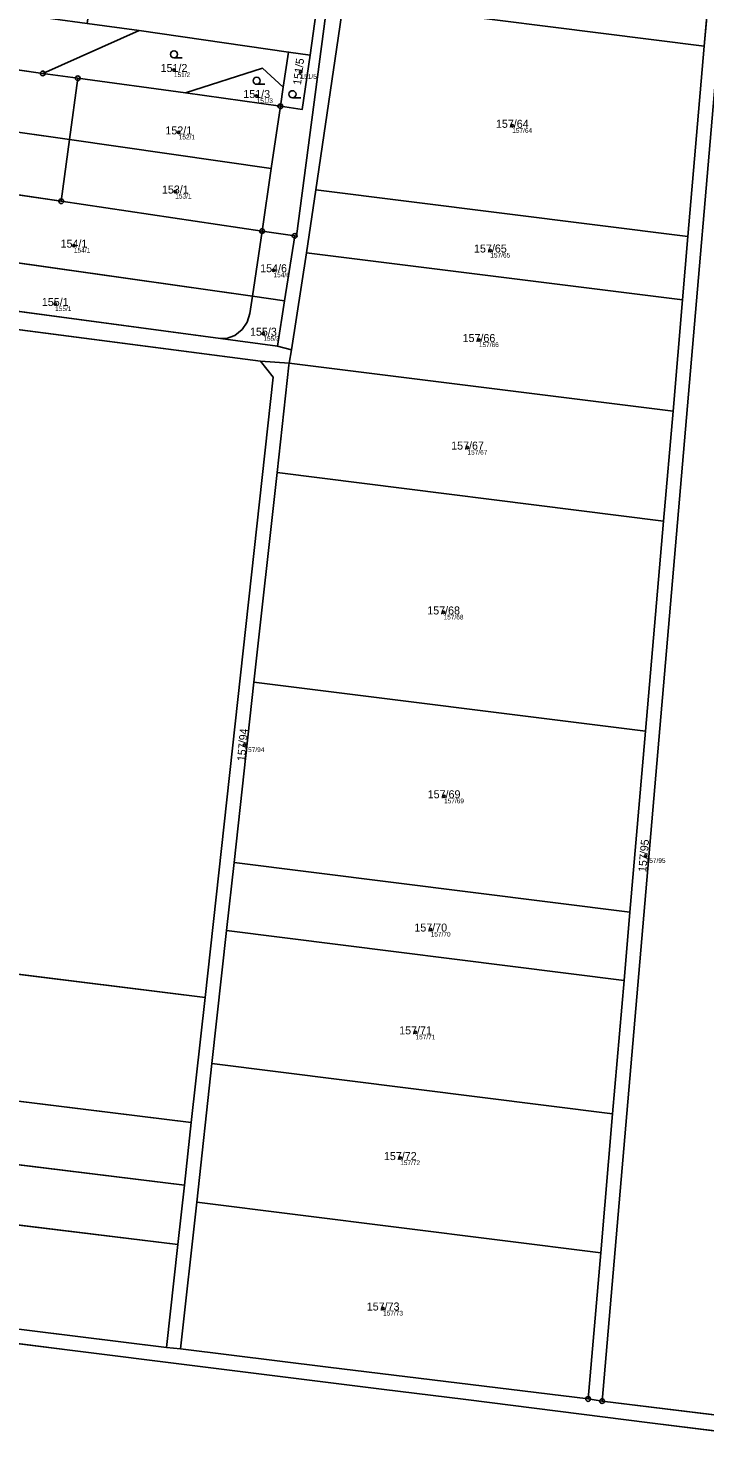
# Model space of a CAD drawing. Extents: x -603967 to -594699, y -1179315 to -1165625.
# Drawn here: x -598322.4 to -598178.9, y -1172944.2 to -1172641.9 of the extents above; entities that cross this region are included whole.
import ezdxf

# ---------------------------------------------------------------- set-up
doc = ezdxf.new("R2010")
doc.units = 0
for name, color, linetype in [('Definiční body', 7, 'Continuous'), ('Hranice parcel', 7, 'Continuous'), ('Parcelní čísla', 7, 'Continuous'), ('Polygon ku', 7, 'Continuous'), ('Polygon parcely', 7, 'Continuous'), ('Značky bodu BP', 7, 'Continuous'), ('Značky kultur', 7, 'Continuous')]:
    doc.layers.add(name, color=color, linetype=linetype)

msp = doc.modelspace()

# ---------------------------------------------------------------- linework, layer by layer
at = {"layer": 'Definiční body'}
for centre in [(-598291.55, -1172650.77994), (-598264.67, -1172651.16994), (-598273.99, -1172656.29994), (-598219.73, -1172662.62994), (-598290.53, -1172664.02994), (-598291.27, -1172676.58994), (-598312.78, -1172688.07994), (-598224.38, -1172689.11994), (-598270.41, -1172693.30994), (-598316.76, -1172700.46994), (-598272.56, -1172706.78994), (-598226.81, -1172708.12994), (-598229.23, -1172730.97994), (-598234.31, -1172765.98994), (-598276.57, -1172794.14994), (-598234.21, -1172805.02994), (-598191.41, -1172817.69994), (-598237.04, -1172833.33994), (-598240.27, -1172855.17994), (-598243.51, -1172881.87994), (-598247.15, -1172913.82994)]:
    msp.add_circle(centre, 0.25, dxfattribs=at)
at = {"layer": 'Hranice parcel'}
for p, q in [((-598255.45, -1172636.08), (-598178.95, -1172645.7)), ((-598178.95, -1172645.7), (-598178.02, -1172634.9)), ((-598262.64, -1172647.62), (-598261.08, -1172636.38)), ((-598175.13, -1172636.24), (-598200.66, -1172933.5)), ((-598309.94, -1172640.89), (-598298.94, -1172642.4)), ((-598319.41, -1172651.51), (-598298.94, -1172642.4)), ((-598298.94, -1172642.4), (-598267.22, -1172646.96)), ((-598355.42, -1172646.35), (-598319.41, -1172651.51)), ((-598268.33, -1172654.42), (-598267.22, -1172646.96)), ((-598267.22, -1172646.96), (-598262.64, -1172647.62)), ((-598182.43, -1172686.14), (-598178.95, -1172645.7)), ((-598319.41, -1172651.51), (-598311.98, -1172652.51)), ((-598311.98, -1172652.51), (-598313.73, -1172665.56)), ((-598311.98, -1172652.51), (-598289.08, -1172655.6)), ((-598289.08, -1172655.6), (-598268.96, -1172658.48)), ((-598268.96, -1172658.48), (-598268.33, -1172654.42)), ((-598357.17, -1172659.37), (-598313.73, -1172665.56)), ((-598270.9, -1172671.66), (-598268.96, -1172658.48)), ((-598313.73, -1172665.56), (-598315.49, -1172678.65)), ((-598313.73, -1172665.56), (-598270.9, -1172671.66)), ((-598270.9, -1172671.66), (-598272.85, -1172684.97)), ((-598348.38, -1172673.77), (-598315.49, -1172678.65)), ((-598263.44, -1172689.58), (-598261.46, -1172676.21)), ((-598261.46, -1172676.21), (-598182.43, -1172686.14)), ((-598315.49, -1172678.65), (-598272.85, -1172684.97)), ((-598360.86, -1172686.63), (-598274.9, -1172698.81)), ((-598274.9, -1172698.81), (-598272.85, -1172684.97)), ((-598272.85, -1172684.97), (-598265.92, -1172686)), ((-598265.92, -1172686), (-598268.11, -1172699.77)), ((-598183.58, -1172699.61), (-598182.43, -1172686.14)), ((-598266.58, -1172710.18), (-598263.44, -1172689.58)), ((-598263.44, -1172689.58), (-598183.58, -1172699.61)), ((-598356.5, -1172697.77), (-598281.7, -1172707.81)), ((-598275.47, -1172702.5), (-598274.9, -1172698.81)), ((-598274.9, -1172698.81), (-598268.11, -1172699.77)), ((-598185.6, -1172723.26), (-598183.58, -1172699.61)), ((-598366.56, -1172700.44), (-598273.19, -1172712.63)), ((-598268.11, -1172699.77), (-598269.53, -1172709.44)), ((-598281.7, -1172707.81), (-598280.42, -1172707.77)), ((-598281.7, -1172707.81), (-598269.53, -1172709.44)), ((-598269.53, -1172709.44), (-598266.58, -1172710.18)), ((-598266.58, -1172710.18), (-598267.08, -1172713.02)), ((-598267.08, -1172713.02), (-598273.19, -1172712.63)), ((-598267.08, -1172713.02), (-598185.6, -1172723.26)), ((-598187.61, -1172746.57), (-598185.6, -1172723.26)), ((-598269.67, -1172736.26), (-598274.56, -1172780.78)), ((-598269.67, -1172736.26), (-598187.61, -1172746.57)), ((-598191.44, -1172791.23), (-598187.61, -1172746.57)), ((-598274.56, -1172780.78), (-598278.78, -1172819.08)), ((-598274.56, -1172780.78), (-598191.44, -1172791.23)), ((-598194.73, -1172829.64), (-598191.44, -1172791.23)), ((-598278.78, -1172819.08), (-598280.37, -1172833.55)), ((-598278.78, -1172819.08), (-598194.73, -1172829.64)), ((-598195.98, -1172844.16), (-598194.73, -1172829.64)), ((-598280.37, -1172833.55), (-598283.48, -1172861.82)), ((-598280.37, -1172833.55), (-598195.98, -1172844.16)), ((-598284.95, -1172847.74), (-598381.45, -1172835.83)), ((-598198.42, -1172872.51), (-598195.98, -1172844.16)), ((-598287.88, -1172874.31), (-598284.95, -1172847.74)), ((-598384.37, -1172862.43), (-598287.88, -1172874.31)), ((-598283.48, -1172861.82), (-598286.71, -1172891.22)), ((-598283.48, -1172861.82), (-598198.42, -1172872.51)), ((-598289.34, -1172887.65), (-598287.88, -1172874.31)), ((-598200.94, -1172902), (-598198.42, -1172872.51)), ((-598385.83, -1172875.74), (-598289.34, -1172887.65)), ((-598387.22, -1172888.4), (-598290.73, -1172900.27)), ((-598290.73, -1172900.27), (-598289.34, -1172887.65)), ((-598286.71, -1172891.22), (-598290.14, -1172922.43)), ((-598286.71, -1172891.22), (-598200.94, -1172902)), ((-598293.11, -1172922.08), (-598290.73, -1172900.27)), ((-598203.62, -1172933.05), (-598200.94, -1172902)), ((-598293.11, -1172922.08), (-598389.59, -1172910.18)), ((-598313.67, -1172922.66), (-598339.12, -1172919.46)), ((-598287.1, -1172925.98), (-598313.67, -1172922.66)), ((-598290.14, -1172922.43), (-598293.11, -1172922.08)), ((-598247.49, -1172930.96), (-598287.1, -1172925.98)), ((-598229.6, -1172933.19), (-598247.49, -1172930.96)), ((-598190.49, -1172938.08), (-598229.6, -1172933.19)), ((-598200.66, -1172933.5), (-598203.62, -1172933.05)), ((-598113.32, -1172944.21), (-598200.66, -1172933.5)), ((-598161.09, -1172941.77), (-598190.49, -1172938.08))]:
    msp.add_line(p, q, dxfattribs=at)
for points in [[(-598265.92, -1172686), (-598265.51, -1172686.06), (-598259.05, -1172636.67), (-598255.76, -1172627.04), (-598253.35, -1172617.23), (-598253.44, -1172609.98)], [(-598261.46, -1172676.21), (-598255.62, -1172636.81), (-598255.45, -1172636.08)], [(-598262.64, -1172647.62), (-598264.32, -1172659.14), (-598268.96, -1172658.48)], [(-598289.08, -1172655.6), (-598272.72, -1172650.41), (-598268.33, -1172654.42)], [(-598280.42, -1172707.77), (-598278.62, -1172707.16), (-598277.08, -1172705.91), (-598275.97, -1172704.31), (-598275.47, -1172702.5)], [(-598273.19, -1172712.63), (-598270.45, -1172715.99), (-598284.95, -1172847.74)], [(-598267.08, -1172713.02), (-598267.16, -1172713.45), (-598269.67, -1172736.26)], [(-598203.62, -1172933.05), (-598258.81, -1172926.3), (-598290.14, -1172922.43)]]:
    msp.add_lwpolyline(points, dxfattribs=at)
at = {"layer": 'Polygon ku'}
msp.add_lwpolyline([(-598339.12, -1172919.46), (-598313.67, -1172922.66), (-598287.1, -1172925.98), (-598247.49, -1172930.96), (-598229.6, -1172933.19), (-598190.49, -1172938.08), (-598161.09, -1172941.77)], dxfattribs=at)
at = {"layer": 'Polygon parcely'}
for points in [[(-598178.02, -1172634.9), (-598243.69, -1172605.12), (-598246.66, -1172605.78), (-598250.92, -1172618.05), (-598253.64, -1172628.24), (-598255.45, -1172636.08), (-598178.95, -1172645.7)], [(-598264.32, -1172659.14), (-598268.96, -1172658.48), (-598270.9, -1172671.66), (-598272.85, -1172684.97), (-598265.92, -1172686), (-598265.51, -1172686.06), (-598259.05, -1172636.67), (-598255.76, -1172627.04), (-598253.35, -1172617.23), (-598253.44, -1172609.98), (-598257.38, -1172609.4), (-598258.33, -1172616.34), (-598259.72, -1172626.45), (-598261.08, -1172636.38), (-598262.64, -1172647.62)], [(-598267.22, -1172646.96), (-598262.64, -1172647.62), (-598261.08, -1172636.38), (-598265.56, -1172635.74), (-598282.83, -1172633.27), (-598308.36, -1172629.68), (-598309.94, -1172640.89), (-598298.94, -1172642.4)], [(-598353.75, -1172634.89), (-598355.42, -1172646.35), (-598319.41, -1172651.51), (-598298.94, -1172642.4), (-598309.94, -1172640.89)], [(-598178.95, -1172645.7), (-598255.45, -1172636.08), (-598255.62, -1172636.81), (-598261.46, -1172676.21), (-598182.43, -1172686.14)], [(-598185.6, -1172723.26), (-598187.61, -1172746.57), (-598191.44, -1172791.23), (-598194.73, -1172829.64), (-598195.98, -1172844.16), (-598198.42, -1172872.51), (-598200.94, -1172902), (-598203.62, -1172933.05), (-598200.66, -1172933.5), (-598175.13, -1172636.24), (-598178.02, -1172634.9), (-598178.95, -1172645.7), (-598182.43, -1172686.14), (-598183.58, -1172699.61)], [(-598200.66, -1172933.5), (-598113.32, -1172944.21), (-598101.7, -1172809.64), (-598090.13, -1172674.74), (-598175.13, -1172636.24)], [(-598268.33, -1172654.42), (-598267.22, -1172646.96), (-598298.94, -1172642.4), (-598319.41, -1172651.51), (-598311.98, -1172652.51), (-598289.08, -1172655.6), (-598272.72, -1172650.41)], [(-598357.17, -1172659.37), (-598313.73, -1172665.56), (-598311.98, -1172652.51), (-598319.41, -1172651.51), (-598355.42, -1172646.35)], [(-598267.22, -1172646.96), (-598268.33, -1172654.42), (-598268.96, -1172658.48), (-598264.32, -1172659.14), (-598262.64, -1172647.62)], [(-598268.33, -1172654.42), (-598272.72, -1172650.41), (-598289.08, -1172655.6), (-598268.96, -1172658.48)], [(-598270.9, -1172671.66), (-598268.96, -1172658.48), (-598289.08, -1172655.6), (-598311.98, -1172652.51), (-598313.73, -1172665.56)], [(-598315.49, -1172678.65), (-598313.73, -1172665.56), (-598357.17, -1172659.37), (-598358.94, -1172672.53), (-598348.38, -1172673.77)], [(-598315.49, -1172678.65), (-598272.85, -1172684.97), (-598270.9, -1172671.66), (-598313.73, -1172665.56)], [(-598274.9, -1172698.81), (-598272.85, -1172684.97), (-598315.49, -1172678.65), (-598348.38, -1172673.77), (-598360.51, -1172684.01), (-598360.86, -1172686.63)], [(-598501.79, -1172680.45), (-598435.42, -1172690.36), (-598377.46, -1172699.01), (-598369.53, -1172700.04), (-598366.56, -1172700.44), (-598273.19, -1172712.63), (-598267.08, -1172713.02), (-598266.58, -1172710.18), (-598269.53, -1172709.44), (-598281.7, -1172707.81), (-598356.5, -1172697.77), (-598365.33, -1172696.58), (-598368.26, -1172696.54), (-598370.77, -1172696.19), (-598424.88, -1172688.67), (-598428.27, -1172688.16), (-598441.07, -1172686.19), (-598501.04, -1172676.88)], [(-598183.58, -1172699.61), (-598182.43, -1172686.14), (-598261.46, -1172676.21), (-598263.44, -1172689.58)], [(-598356.5, -1172697.77), (-598281.7, -1172707.81), (-598280.42, -1172707.77), (-598278.62, -1172707.16), (-598277.08, -1172705.91), (-598275.97, -1172704.31), (-598275.47, -1172702.5), (-598274.9, -1172698.81), (-598360.86, -1172686.63), (-598361.47, -1172691.06), (-598361.43, -1172692.84), (-598360.82, -1172694.66), (-598359.62, -1172696.25), (-598358.03, -1172697.32)], [(-598268.11, -1172699.77), (-598265.92, -1172686), (-598272.85, -1172684.97), (-598274.9, -1172698.81)], [(-598267.08, -1172713.02), (-598185.6, -1172723.26), (-598183.58, -1172699.61), (-598263.44, -1172689.58), (-598266.58, -1172710.18)], [(-598281.7, -1172707.81), (-598269.53, -1172709.44), (-598268.11, -1172699.77), (-598274.9, -1172698.81), (-598275.47, -1172702.5), (-598275.97, -1172704.31), (-598277.08, -1172705.91), (-598278.62, -1172707.16), (-598280.42, -1172707.77)], [(-598381.45, -1172835.83), (-598284.95, -1172847.74), (-598270.45, -1172715.99), (-598273.19, -1172712.63), (-598366.56, -1172700.44)], [(-598274.56, -1172780.78), (-598269.67, -1172736.26), (-598267.16, -1172713.45), (-598267.08, -1172713.02), (-598273.19, -1172712.63), (-598270.45, -1172715.99), (-598284.95, -1172847.74), (-598287.88, -1172874.31), (-598289.34, -1172887.65), (-598290.73, -1172900.27), (-598293.11, -1172922.08), (-598290.14, -1172922.43), (-598286.71, -1172891.22), (-598283.48, -1172861.82), (-598280.37, -1172833.55), (-598278.78, -1172819.08)], [(-598187.61, -1172746.57), (-598185.6, -1172723.26), (-598267.08, -1172713.02), (-598267.16, -1172713.45), (-598269.67, -1172736.26)], [(-598274.56, -1172780.78), (-598191.44, -1172791.23), (-598187.61, -1172746.57), (-598269.67, -1172736.26)], [(-598194.73, -1172829.64), (-598191.44, -1172791.23), (-598274.56, -1172780.78), (-598278.78, -1172819.08)], [(-598280.37, -1172833.55), (-598195.98, -1172844.16), (-598194.73, -1172829.64), (-598278.78, -1172819.08)], [(-598198.42, -1172872.51), (-598195.98, -1172844.16), (-598280.37, -1172833.55), (-598283.48, -1172861.82)], [(-598287.88, -1172874.31), (-598284.95, -1172847.74), (-598381.45, -1172835.83), (-598384.37, -1172862.43)], [(-598289.34, -1172887.65), (-598287.88, -1172874.31), (-598384.37, -1172862.43), (-598385.83, -1172875.74)], [(-598286.71, -1172891.22), (-598200.94, -1172902), (-598198.42, -1172872.51), (-598283.48, -1172861.82)], [(-598290.73, -1172900.27), (-598289.34, -1172887.65), (-598385.83, -1172875.74), (-598387.22, -1172888.4)], [(-598387.22, -1172888.4), (-598389.59, -1172910.18), (-598293.11, -1172922.08), (-598290.73, -1172900.27)], [(-598290.14, -1172922.43), (-598258.81, -1172926.3), (-598203.62, -1172933.05), (-598200.94, -1172902), (-598286.71, -1172891.22)]]:
    msp.add_lwpolyline(points, close=True, dxfattribs=at)
for points in [[(-598259.05, -1172636.67), (-598265.51, -1172686.06), (-598265.92, -1172686), (-598268.11, -1172699.77), (-598269.53, -1172709.44), (-598266.58, -1172710.18), (-598263.44, -1172689.58), (-598261.46, -1172676.21), (-598255.62, -1172636.81)], [(-598113.32, -1172944.21), (-598200.66, -1172933.5), (-598203.62, -1172933.05), (-598258.81, -1172926.3), (-598290.14, -1172922.43), (-598293.11, -1172922.08), (-598389.59, -1172910.18), (-598392.59, -1172909.8), (-598429.57, -1172905.26), (-598428.16, -1172908.36), (-598409.46, -1172910.65), (-598402.79, -1172911.51), (-598375.84, -1172914.87), (-598365.01, -1172916.21), (-598339.12, -1172919.46), (-598313.67, -1172922.66), (-598287.1, -1172925.98), (-598247.49, -1172930.96), (-598229.6, -1172933.19), (-598190.49, -1172938.08), (-598161.09, -1172941.77)]]:
    msp.add_lwpolyline(points, dxfattribs=at)
at = {"layer": 'Značky bodu BP'}
for centre, radius in [((-598319.41, -1172651.50988), 0.5), ((-598319.41, -1172651.50988), 0.0303), ((-598311.98, -1172652.50988), 0.5), ((-598311.98, -1172652.50988), 0.0303), ((-598268.96, -1172658.47988), 0.5), ((-598268.96, -1172658.47988), 0.0303), ((-598315.49, -1172678.64988), 0.5), ((-598315.49, -1172678.64988), 0.0303), ((-598272.85, -1172684.96988), 0.5), ((-598272.85, -1172684.96988), 0.0303), ((-598265.92, -1172685.99988), 0.5), ((-598265.92, -1172685.99988), 0.0303), ((-598203.62, -1172933.04988), 0.5), ((-598203.62, -1172933.04988), 0.0303), ((-598200.66, -1172933.49988), 0.5), ((-598200.66, -1172933.49988), 0.0303)]:
    msp.add_circle(centre, radius, dxfattribs=at)
at = {"layer": 'Značky kultur'}
for p, q in [((-598291.543, -1172648.2), (-598289.793, -1172648.2)), ((-598273.983, -1172653.81), (-598272.233, -1172653.81)), ((-598266.383, -1172656.67), (-598264.633, -1172656.67))]:
    msp.add_line(p, q, dxfattribs=at)
for centre in [(-598291.54286, -1172647.44981), (-598273.98286, -1172653.05981), (-598266.38286, -1172655.91981)]:
    msp.add_circle(centre, 0.75, dxfattribs=at)

# ---------------------------------------------------------------- texts
at = {"layer": 'Definiční body'}
for s, p in [('151/2', (-598291.55, -1172652.269)), ('151/5', (-598264.67, -1172652.659)), ('151/3', (-598273.99, -1172657.789)), ('157/64', (-598219.73, -1172664.119)), ('152/1', (-598290.53, -1172665.519)), ('153/1', (-598291.27, -1172678.079)), ('154/1', (-598312.78, -1172689.569)), ('157/65', (-598224.38, -1172690.609)), ('154/6', (-598270.41, -1172694.799)), ('155/1', (-598316.76, -1172701.959)), ('155/3', (-598272.56, -1172708.279)), ('157/66', (-598226.81, -1172709.619)), ('157/67', (-598229.23, -1172732.469)), ('157/68', (-598234.31, -1172767.479)), ('157/94', (-598276.57, -1172795.639)), ('157/69', (-598234.21, -1172806.519)), ('157/95', (-598191.41, -1172819.189)), ('157/70', (-598237.04, -1172834.829)), ('157/71', (-598240.27, -1172856.669)), ('157/72', (-598243.51, -1172883.369)), ('157/73', (-598247.15, -1172915.319))]:
    msp.add_text(s, height=0.999996, dxfattribs=at).set_placement(p)
at = {"layer": 'Parcelní čísla'}
for s, p in [('151/2', (-598294.386, -1172651.205)), ('151/3', (-598276.826, -1172656.725)), ('152/1', (-598293.366, -1172664.455)), ('157/64', (-598223.196, -1172663.055)), ('153/1', (-598294.106, -1172677.015)), ('154/1', (-598315.616, -1172688.505)), ('157/65', (-598227.846, -1172689.545)), ('154/6', (-598273.246, -1172693.735)), ('155/1', (-598319.596, -1172700.895)), ('155/3', (-598275.396, -1172707.215)), ('157/66', (-598230.276, -1172708.555)), ('157/67', (-598232.696, -1172731.405)), ('157/68', (-598237.776, -1172766.415)), ('157/69', (-598237.676, -1172805.455)), ('157/70', (-598240.506, -1172833.765)), ('157/71', (-598243.736, -1172855.605)), ('157/72', (-598246.976, -1172882.305)), ('157/73', (-598250.616, -1172914.255))]:
    msp.add_text(s, height=1.699998, dxfattribs=at).set_placement(p)
for s, rotation, p in [('151/5', 83, (-598264.593, -1172654.036)), ('157/94', 85, (-598276.448, -1172797.64)), ('157/95', 85, (-598191.288, -1172821.19))]:
    msp.add_text(s, height=1.699998, rotation=rotation, dxfattribs=at).set_placement(p)

doc.saveas('drawing.dxf')
